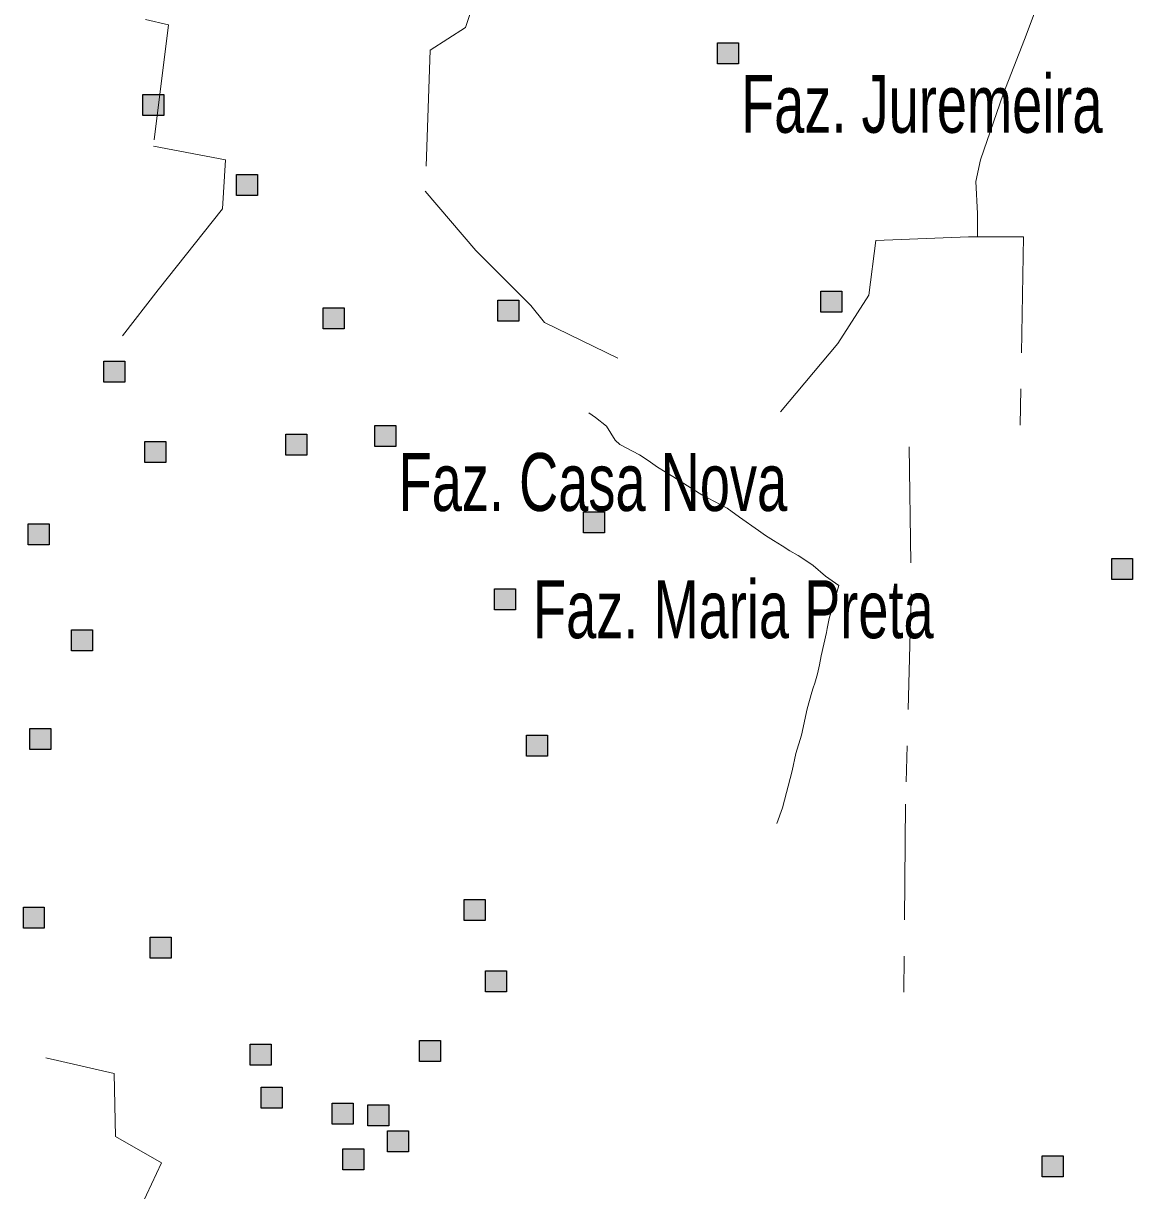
# Model space of a CAD drawing. Extents: x 445.4 to 500, y 8728.7 to 8784.
# Drawn here: x 484.97 to 488.035, y 8763.961 to 8767.186 of the extents above; entities that cross this region are included whole.
import ezdxf

# ---------------------------------------------------------------- set-up
doc = ezdxf.new("R2010")
doc.units = 0
doc.header["$LTSCALE"] = 0.064
doc.linetypes.add('DOT_DASHED', pattern=[7.7, 5, -1.2, 0.3, -1.2])
doc.layers.add('2', color=7, linetype='Continuous', lineweight=25)
doc.layers.add('22', color=7, linetype='DOT_DASHED', lineweight=13)
doc.layers.add('61', color=7, linetype='Continuous')

msp = doc.modelspace()

# ---------------------------------------------------------------- hatches: boundary and pattern name
at = {"layer": '2'}
for points in [[(486.8876, 8767.1314), (486.9456, 8767.1314), (486.9456, 8767.0734), (486.8876, 8767.0734)], [(485.3004, 8766.9894), (485.3584, 8766.9894), (485.3584, 8766.9314), (485.3004, 8766.9314)], [(485.559, 8766.7683), (485.617, 8766.7683), (485.617, 8766.7103), (485.559, 8766.7103)], [(487.1735, 8766.4458), (487.2315, 8766.4458), (487.2315, 8766.3878), (487.1735, 8766.3878)], [(485.7983, 8766.3998), (485.8563, 8766.3998), (485.8563, 8766.3418), (485.7983, 8766.3418)], [(486.2814, 8766.4212), (486.3394, 8766.4212), (486.3394, 8766.3632), (486.2814, 8766.3632)], [(485.192, 8766.2526), (485.25, 8766.2526), (485.25, 8766.1946), (485.192, 8766.1946)], [(485.9412, 8766.075), (485.9992, 8766.075), (485.9992, 8766.017), (485.9412, 8766.017)], [(485.6948, 8766.0504), (485.7528, 8766.0504), (485.7528, 8765.9924), (485.6948, 8765.9924)], [(485.3054, 8766.0307), (485.3634, 8766.0307), (485.3634, 8765.9727), (485.3054, 8765.9727)], [(486.518, 8765.8364), (486.576, 8765.8364), (486.576, 8765.7784), (486.518, 8765.7784)], [(484.9835, 8765.8034), (485.0415, 8765.8034), (485.0415, 8765.7454), (484.9835, 8765.7454)], [(487.977, 8765.7072), (488.035, 8765.7072), (488.035, 8765.6492), (487.977, 8765.6492)], [(486.2715, 8765.6233), (486.3295, 8765.6233), (486.3295, 8765.5653), (486.2715, 8765.5653)], [(485.1033, 8765.5099), (485.1613, 8765.5099), (485.1613, 8765.4519), (485.1033, 8765.4519)], [(484.988, 8765.2375), (485.046, 8765.2375), (485.046, 8765.1795), (484.988, 8765.1795)], [(486.3602, 8765.2189), (486.4182, 8765.2189), (486.4182, 8765.1609), (486.3602, 8765.1609)], [(486.1877, 8764.7652), (486.2457, 8764.7652), (486.2457, 8764.7072), (486.1877, 8764.7072)], [(484.9699, 8764.744), (485.0279, 8764.744), (485.0279, 8764.686), (484.9699, 8764.686)], [(485.3201, 8764.6616), (485.3781, 8764.6616), (485.3781, 8764.6036), (485.3201, 8764.6036)], [(486.2468, 8764.5679), (486.3048, 8764.5679), (486.3048, 8764.5099), (486.2468, 8764.5099)], [(485.5962, 8764.3657), (485.6542, 8764.3657), (485.6542, 8764.3077), (485.5962, 8764.3077)], [(486.0645, 8764.3756), (486.1225, 8764.3756), (486.1225, 8764.3176), (486.0645, 8764.3176)], [(485.6269, 8764.2469), (485.6849, 8764.2469), (485.6849, 8764.1889), (485.6269, 8764.1889)], [(485.8229, 8764.203), (485.8809, 8764.203), (485.8809, 8764.145), (485.8229, 8764.145)], [(485.9215, 8764.1981), (485.9795, 8764.1981), (485.9795, 8764.1401), (485.9215, 8764.1401)], [(485.9757, 8764.1261), (486.0337, 8764.1261), (486.0337, 8764.0681), (485.9757, 8764.0681)], [(485.8525, 8764.0768), (485.9105, 8764.0768), (485.9105, 8764.0188), (485.8525, 8764.0188)], [(487.7848, 8764.057), (487.8428, 8764.057), (487.8428, 8763.999), (487.7848, 8763.999)]]:
    msp.add_hatch(color=256, dxfattribs=at).paths.add_polyline_path(points)

# ---------------------------------------------------------------- linework, layer by layer
for points in [[(486.8876, 8767.1314), (486.9456, 8767.1314), (486.9456, 8767.0734), (486.8876, 8767.0734)], [(485.3004, 8766.9894), (485.3584, 8766.9894), (485.3584, 8766.9314), (485.3004, 8766.9314)], [(485.559, 8766.7683), (485.617, 8766.7683), (485.617, 8766.7103), (485.559, 8766.7103)], [(487.1735, 8766.4458), (487.2315, 8766.4458), (487.2315, 8766.3878), (487.1735, 8766.3878)], [(485.7983, 8766.3998), (485.8563, 8766.3998), (485.8563, 8766.3418), (485.7983, 8766.3418)], [(486.2814, 8766.4212), (486.3394, 8766.4212), (486.3394, 8766.3632), (486.2814, 8766.3632)], [(485.192, 8766.2526), (485.25, 8766.2526), (485.25, 8766.1946), (485.192, 8766.1946)], [(485.9412, 8766.075), (485.9992, 8766.075), (485.9992, 8766.017), (485.9412, 8766.017)], [(485.6948, 8766.0504), (485.7528, 8766.0504), (485.7528, 8765.9924), (485.6948, 8765.9924)], [(485.3054, 8766.0307), (485.3634, 8766.0307), (485.3634, 8765.9727), (485.3054, 8765.9727)], [(486.518, 8765.8364), (486.576, 8765.8364), (486.576, 8765.7784), (486.518, 8765.7784)], [(484.9835, 8765.8034), (485.0415, 8765.8034), (485.0415, 8765.7454), (484.9835, 8765.7454)], [(487.977, 8765.7072), (488.035, 8765.7072), (488.035, 8765.6492), (487.977, 8765.6492)], [(486.2715, 8765.6233), (486.3295, 8765.6233), (486.3295, 8765.5653), (486.2715, 8765.5653)], [(485.1033, 8765.5099), (485.1613, 8765.5099), (485.1613, 8765.4519), (485.1033, 8765.4519)], [(484.988, 8765.2375), (485.046, 8765.2375), (485.046, 8765.1795), (484.988, 8765.1795)], [(486.3602, 8765.2189), (486.4182, 8765.2189), (486.4182, 8765.1609), (486.3602, 8765.1609)], [(486.1877, 8764.7652), (486.2457, 8764.7652), (486.2457, 8764.7072), (486.1877, 8764.7072)], [(484.9699, 8764.744), (485.0279, 8764.744), (485.0279, 8764.686), (484.9699, 8764.686)], [(485.3201, 8764.6616), (485.3781, 8764.6616), (485.3781, 8764.6036), (485.3201, 8764.6036)], [(486.2468, 8764.5679), (486.3048, 8764.5679), (486.3048, 8764.5099), (486.2468, 8764.5099)], [(485.5962, 8764.3657), (485.6542, 8764.3657), (485.6542, 8764.3077), (485.5962, 8764.3077)], [(486.0645, 8764.3756), (486.1225, 8764.3756), (486.1225, 8764.3176), (486.0645, 8764.3176)], [(485.6269, 8764.2469), (485.6849, 8764.2469), (485.6849, 8764.1889), (485.6269, 8764.1889)], [(485.8229, 8764.203), (485.8809, 8764.203), (485.8809, 8764.145), (485.8229, 8764.145)], [(485.9215, 8764.1981), (485.9795, 8764.1981), (485.9795, 8764.1401), (485.9215, 8764.1401)], [(485.9757, 8764.1261), (486.0337, 8764.1261), (486.0337, 8764.0681), (485.9757, 8764.0681)], [(485.8525, 8764.0768), (485.9105, 8764.0768), (485.9105, 8764.0188), (485.8525, 8764.0188)], [(487.7848, 8764.057), (487.8428, 8764.057), (487.8428, 8763.999), (487.7848, 8763.999)]]:
    msp.add_lwpolyline(points, close=True, dxfattribs=at)
at = {"layer": '22'}
for points in [[(486.4636, 8767.9809), (486.1912, 8767.1746), (486.094, 8767.1113), (486.0804, 8766.7224), (486.2197, 8766.5581), (486.3717, 8766.4064), (486.4097, 8766.3589), (486.6128, 8766.2606)], [(485.1677, 8767.5474), (485.3077, 8767.1965), (485.3714, 8767.1812), (485.3296, 8766.8466), (485.5286, 8766.8089), (485.5202, 8766.6735), (485.3427, 8766.4491), (485.244, 8766.322)], [(487.606, 8766.5956), (487.606, 8766.6603), (487.6018, 8766.7486), (487.6144, 8766.809), (487.6773, 8766.9899), (487.7361, 8767.1414), (487.7738, 8767.241), (487.809, 8767.3327), (487.8192, 8767.3505)], [(487.0619, 8766.1125), (487.2206, 8766.3016), (487.306, 8766.4344), (487.325, 8766.5861), (487.5814, 8766.5956), (487.606, 8766.5956)], [(487.606, 8766.5956), (487.7334, 8766.5956), (487.7227, 8765.9777)], [(486.532, 8766.1094), (486.5504, 8766.0965), (486.5812, 8766.0725), (486.6047, 8766.0341), (486.6184, 8766.0221), (486.6722, 8765.9941), (486.6963, 8765.9777), (486.7217, 8765.9598), (486.7429, 8765.9464), (486.7649, 8765.934), (486.7872, 8765.9194), (486.8449, 8765.8828), (486.9142, 8765.8463), (486.9489, 8765.8212), (487.0008, 8765.7847), (487.0204, 8765.7709), (487.043, 8765.7567), (487.0663, 8765.7423), (487.0874, 8765.7289), (487.1105, 8765.7154), (487.1317, 8765.7019), (487.1519, 8765.6883), (487.1866, 8765.6582), (487.2235, 8765.6329)], [(487.4172, 8766.0158), (487.4229, 8765.61), (487.4076, 8765.0291), (487.4028, 8764.4934)], [(487.2235, 8765.6329), (487.1964, 8765.542), (487.1913, 8765.5143), (487.1894, 8765.5026), (487.1741, 8765.4382), (487.1697, 8765.4135), (487.1639, 8765.3885), (487.1567, 8765.3632), (487.1519, 8765.3504), (487.1489, 8765.3377), (487.1356, 8765.2919), (487.1202, 8765.2196), (487.1043, 8765.1683), (487.0945, 8765.1205), (487.0676, 8765.019), (487.052, 8764.9757)], [(485.032, 8764.3282), (485.2206, 8764.2846), (485.2249, 8764.1109), (485.3521, 8764.0379), (485.1922, 8763.699), (485.2587, 8763.253), (485.2809, 8763.1114)]]:
    msp.add_lwpolyline(points, dxfattribs=at)

# ---------------------------------------------------------------- texts
at = {"layer": '61', "width": 0.7}
for s, p in [('Faz. Juremeira', (486.953, 8766.8834)), ('Faz. Casa Nova', (486.0067, 8765.8387)), ('Faz. Maria Preta', (486.3781, 8765.4872))]:
    msp.add_text(s, height=0.16, dxfattribs=at).set_placement(p)

doc.saveas('drawing.dxf')
